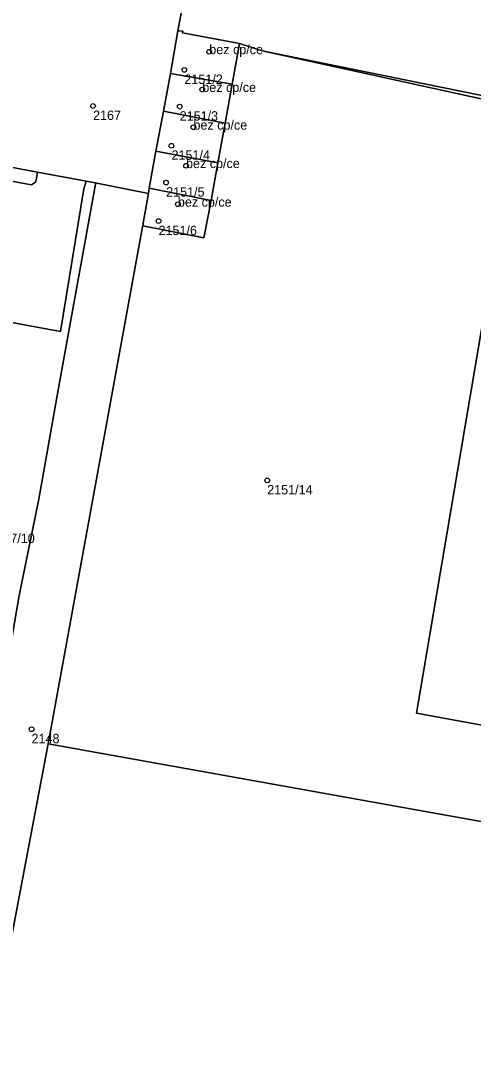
# Model space of a CAD drawing. Extents: x -878211 to -870363, y -1058464 to -1052522.
# Drawn here: x -874491.2 to -874443.1, y -1055566.8 to -1055455 of the extents above; entities that cross this region are included whole.
import ezdxf

# ---------------------------------------------------------------- set-up
doc = ezdxf.new("R2010")
doc.units = 0
for name, color, linetype in [('Definiční body', 7, 'Continuous'), ('Polygon budovy', 7, 'Continuous'), ('Polygon parcely', 7, 'Continuous')]:
    doc.layers.add(name, color=color, linetype=linetype)

msp = doc.modelspace()

# ---------------------------------------------------------------- linework, layer by layer
at = {"layer": 'Definiční body'}
for centre in [(-874471.18, -1055458.32994), (-874473.83, -1055460.25994), (-874471.92, -1055462.35994), (-874483.55, -1055464.09994), (-874474.33, -1055464.16994), (-874472.86, -1055466.36994), (-874475.2, -1055468.33994), (-874473.65, -1055470.45994), (-874475.77, -1055472.25994), (-874474.52, -1055474.56994), (-874476.58, -1055476.35994), (-874465.01, -1055503.96994), (-874490.1, -1055530.46994)]:
    msp.add_circle(centre, 0.25, dxfattribs=at)
at = {"layer": 'Polygon budovy'}
for points in [[(-874474.53, -1055456.09), (-874475.31, -1055460.65), (-874468.74, -1055461.76), (-874467.97, -1055457.45), (-874474.03, -1055456.31), (-874474, -1055456.13)], [(-874476.06, -1055464.64), (-874469.49, -1055465.93), (-874468.74, -1055461.76), (-874475.31, -1055460.65)], [(-874476.06, -1055464.64), (-874476.85, -1055468.91), (-874470.28, -1055470.16), (-874469.49, -1055465.93)], [(-874476.85, -1055468.91), (-874477.56, -1055472.84), (-874470.98, -1055474.16), (-874470.28, -1055470.16)], [(-874477.56, -1055472.84), (-874477.66, -1055473.43), (-874478.17, -1055476.38), (-874478.26, -1055476.87), (-874471.76, -1055478.14), (-874470.98, -1055474.16)]]:
    msp.add_lwpolyline(points, close=True, dxfattribs=at)
at = {"layer": 'Polygon parcely'}
for points in [[(-874425.23, -1055466.43), (-874421.91, -1055446.87), (-874424.59, -1055454.53), (-874428.7, -1055456.74), (-874448.56, -1055452.02), (-874453.94, -1055444.08), (-874467.58, -1055440.55), (-874471.35, -1055438.91), (-874471.5, -1055440.09), (-874474.53, -1055456.09), (-874474, -1055456.13), (-874474.03, -1055456.31), (-874467.97, -1055457.45), (-874465.55, -1055458.24)], [(-874468.74, -1055461.76), (-874467.97, -1055457.45), (-874474.03, -1055456.31), (-874474, -1055456.13), (-874474.53, -1055456.09), (-874475.31, -1055460.65)], [(-874424.68, -1055529.95), (-874424.68, -1055526.08), (-874416.66, -1055478.39), (-874419.72, -1055470.49), (-874425.23, -1055466.43), (-874465.55, -1055458.24), (-874438.18, -1055464.24), (-874449.12, -1055528.77), (-874419.72, -1055534.15)], [(-874469.49, -1055465.93), (-874468.74, -1055461.76), (-874475.31, -1055460.65), (-874476.06, -1055464.64)], [(-874470.28, -1055470.16), (-874469.49, -1055465.93), (-874476.06, -1055464.64), (-874476.85, -1055468.91)], [(-874484.27, -1055472.11), (-874489.47, -1055471.13), (-874489.6, -1055471.95), (-874489.69, -1055472.21), (-874490.09, -1055472.48), (-874515.11, -1055467.95), (-874516.07, -1055472.97), (-874516.47, -1055474.98), (-874517.81, -1055482.45), (-874487.01, -1055488.1), (-874484.53, -1055472.91)], [(-874477.56, -1055472.84), (-874470.98, -1055474.16), (-874470.28, -1055470.16), (-874476.85, -1055468.91)], [(-874478.26, -1055476.87), (-874478.17, -1055476.38), (-874477.66, -1055473.43), (-874483.32, -1055472.29), (-874483.28, -1055472.43), (-874487.12, -1055493.54), (-874489.32, -1055505.97), (-874491.41, -1055516.22), (-874495.72, -1055541.19), (-874503.39, -1055573.77), (-874503.44, -1055573.96), (-874502.18, -1055574.23), (-874497.94, -1055575.24), (-874496.61, -1055575.47), (-874488.32, -1055532.01), (-874478.28, -1055476.98)], [(-874477.56, -1055472.84), (-874477.66, -1055473.43), (-874478.17, -1055476.38), (-874478.26, -1055476.87), (-874471.76, -1055478.14), (-874470.98, -1055474.16)]]:
    msp.add_lwpolyline(points, close=True, dxfattribs=at)
for points in [[(-874571.91, -1055455.81), (-874546.2, -1055460.53), (-874529.68, -1055463.62), (-874527.66, -1055463.99), (-874489.47, -1055471.13), (-874484.27, -1055472.11), (-874483.32, -1055472.29), (-874477.66, -1055473.43), (-874477.56, -1055472.84), (-874476.85, -1055468.91), (-874476.06, -1055464.64), (-874475.31, -1055460.65), (-874474.53, -1055456.09), (-874471.5, -1055440.09)], [(-874503.39, -1055573.77), (-874495.72, -1055541.19), (-874491.41, -1055516.22), (-874489.32, -1055505.97), (-874487.12, -1055493.54), (-874483.28, -1055472.43), (-874483.32, -1055472.29), (-874484.27, -1055472.11), (-874484.53, -1055472.91), (-874487.01, -1055488.1), (-874517.81, -1055482.45), (-874516.47, -1055474.98), (-874516.07, -1055472.97), (-874515.11, -1055467.95), (-874490.09, -1055472.48), (-874489.69, -1055472.21), (-874489.6, -1055471.95), (-874489.47, -1055471.13), (-874527.66, -1055463.99), (-874529.68, -1055463.62), (-874546.2, -1055460.53), (-874571.91, -1055455.81)], [(-874419.72, -1055534.15), (-874449.12, -1055528.77), (-874438.18, -1055464.24), (-874465.55, -1055458.24), (-874467.97, -1055457.45), (-874468.74, -1055461.76), (-874469.49, -1055465.93), (-874470.28, -1055470.16), (-874470.98, -1055474.16), (-874471.76, -1055478.14), (-874478.26, -1055476.87), (-874478.28, -1055476.98), (-874488.32, -1055532.01), (-874398.73, -1055548.1)], [(-874398.73, -1055548.1), (-874488.32, -1055532.01), (-874496.61, -1055575.47)]]:
    msp.add_lwpolyline(points, dxfattribs=at)

# ---------------------------------------------------------------- texts
at = {"layer": 'Definiční body'}
for s, p in [('bez cp/ce', (-874471.18, -1055458.58)), ('2151/2', (-874473.83, -1055461.749)), ('bez cp/ce', (-874471.92, -1055462.61)), ('2167', (-874483.55, -1055465.589)), ('2151/3', (-874474.33, -1055465.659)), ('bez cp/ce', (-874472.86, -1055466.62)), ('2151/4', (-874475.2, -1055469.829)), ('bez cp/ce', (-874473.65, -1055470.71)), ('2151/5', (-874475.77, -1055473.749)), ('bez cp/ce', (-874474.52, -1055474.82)), ('2151/6', (-874476.58, -1055477.849)), ('2151/14', (-874465.01, -1055505.459)), ('2147/10', (-874494.59, -1055510.639)), ('2148', (-874490.1, -1055531.959))]:
    msp.add_text(s, height=0.999996, dxfattribs=at).set_placement(p)

doc.saveas('drawing.dxf')
